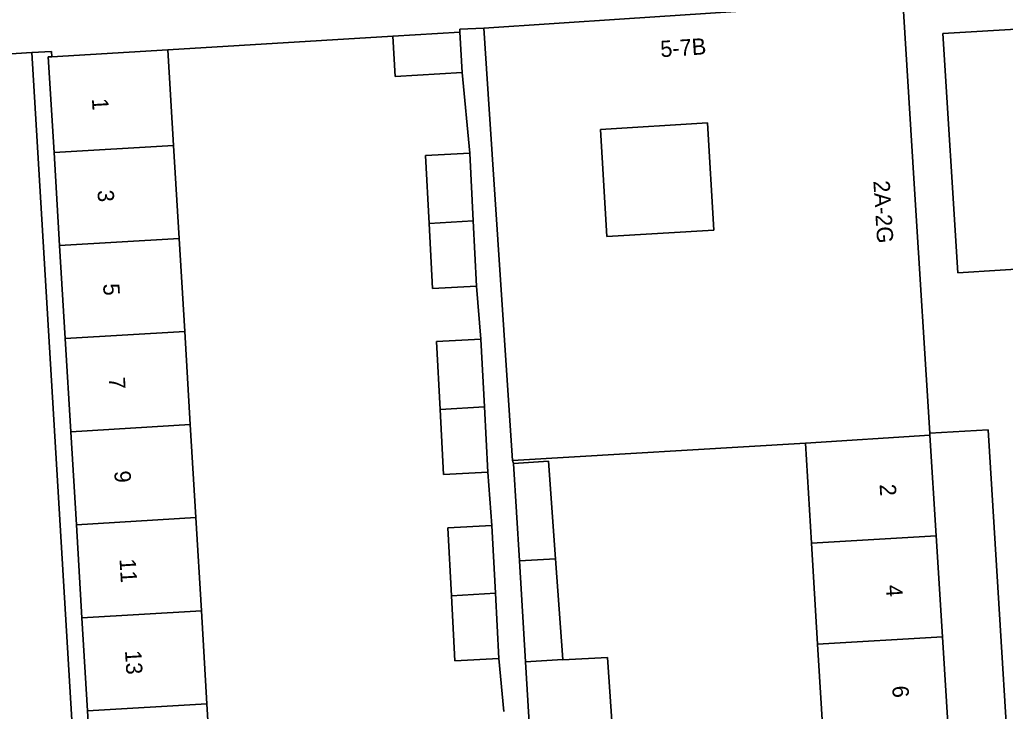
# Model space of a CAD drawing. Extents: x 159053 to 160042, y 380449 to 381423.
# Drawn here: x 159742.8 to 159803.4, y 381141.3 to 381183.8 of the extents above; entities that cross this region are included whole.
import ezdxf

# ---------------------------------------------------------------- set-up
doc = ezdxf.new("R2010")
doc.units = 0
for name, color, linetype in [('IMGEO_Erf', 7, 'Continuous'), ('IMGEO_Muur', 7, 'Continuous'), ('IMGEO_Pand', 7, 'Continuous'), ('IMGEO_Pand_nummerreeks', 7, 'Continuous'), ('IMGEO_Parkeervlak_open', 7, 'Continuous'), ('IMGEO_Voetpad_open', 7, 'Continuous')]:
    doc.layers.add(name, color=color, linetype=linetype)

msp = doc.modelspace()

# ---------------------------------------------------------------- linework, layer by layer
at = {"layer": 'IMGEO_Erf'}
msp.add_lwpolyline([(159772.571, 381141.275), (159772.268, 381144.542), (159769.553, 381144.4), (159769.345, 381148.391), (159769.127, 381152.565), (159771.842, 381152.707), (159771.583, 381155.975), (159768.868, 381155.833), (159768.66, 381159.824), (159768.442, 381163.998), (159771.157, 381164.14), (159770.897, 381167.409), (159768.182, 381167.267), (159767.974, 381171.258), (159767.756, 381175.432), (159770.471, 381175.574), (159770.019, 381180.524), (159765.889, 381180.277), (159765.74, 381182.752), (159751.92, 381181.921), (159752.272, 381176.053), (159752.615, 381170.337), (159752.958, 381164.62), (159753.301, 381158.903), (159753.643, 381153.186), (159753.986, 381147.47), (159754.329, 381141.753), (159754.672, 381136.036)], dxfattribs=at)
for points in [[(159744.931, 381175.613), (159744.579, 381181.481), (159744.804, 381181.494), (159744.784, 381181.826), (159743.572, 381181.753), (159747.118, 381122.653), (159750.76, 381122.893), (159750.631, 381124.165), (159748.026, 381124.009), (159747.674, 381129.879), (159747.331, 381135.596), (159746.988, 381141.313), (159746.645, 381147.03), (159746.302, 381152.746), (159745.96, 381158.463), (159745.617, 381164.18), (159745.274, 381169.897)], [(159778.517, 381177.033), (159778.91, 381170.46), (159785.483, 381170.853), (159785.09, 381177.426)], [(159804.237, 381127.591), (159802.342, 381158.581), (159798.749, 381158.383), (159798.757, 381158.249), (159799.143, 381152.072), (159799.531, 381145.868), (159799.902, 381139.916), (159800.286, 381133.779), (159800.691, 381127.289)], [(159791.853, 381145.406), (159791.48, 381151.612), (159791.111, 381157.77), (159773.11, 381156.701), (159773.165, 381156.508), (159775.308, 381156.66), (159775.744, 381150.667), (159776.194, 381144.464), (159776.195, 381144.448), (159778.938, 381144.602), (159779.23, 381140.401), (159782.623, 381140.607), (159782.738, 381138.715), (159776.616, 381138.342), (159777.003, 381131.993), (159779.947, 381132.17), (159780.321, 381125.929), (159792.967, 381126.826), (159792.668, 381131.818), (159792.578, 381133.315), (159792.21, 381139.453)]]:
    msp.add_lwpolyline(points, close=True, dxfattribs=at)
at = {"layer": 'IMGEO_Muur'}
msp.add_lwpolyline([(159765.74, 381182.752), (159751.92, 381181.921)], dxfattribs=at)
at = {"layer": 'IMGEO_Pand'}
for points in [[(159797.835, 381173.024), (159797.09, 381184.946), (159779.977, 381183.823), (159771.34, 381183.257), (159771.673, 381178.269), (159773.11, 381156.701), (159791.111, 381157.77), (159798.757, 381158.249), (159798.749, 381158.383)], [(159765.74, 381182.752), (159765.889, 381180.277), (159770.019, 381180.524), (159769.871, 381183)], [(159752.272, 381176.053), (159751.92, 381181.921), (159744.804, 381181.494), (159744.579, 381181.481), (159744.931, 381175.613)], [(159778.517, 381177.033), (159785.09, 381177.426), (159785.483, 381170.853), (159778.91, 381170.46)], [(159752.272, 381176.053), (159744.931, 381175.613), (159745.274, 381169.897), (159752.615, 381170.337)], [(159767.974, 381171.258), (159770.688, 381171.42), (159770.471, 381175.574), (159767.756, 381175.432)], [(159767.974, 381171.258), (159768.182, 381167.267), (159770.897, 381167.409), (159770.688, 381171.42)], [(159752.958, 381164.62), (159752.615, 381170.337), (159745.274, 381169.897), (159745.617, 381164.18)], [(159753.301, 381158.903), (159752.958, 381164.62), (159745.617, 381164.18), (159745.96, 381158.463)], [(159768.66, 381159.824), (159771.374, 381159.986), (159771.157, 381164.14), (159768.442, 381163.998)], [(159768.66, 381159.824), (159768.868, 381155.833), (159771.583, 381155.975), (159771.374, 381159.986)], [(159753.301, 381158.903), (159745.96, 381158.463), (159746.302, 381152.746), (159753.643, 381153.186)], [(159799.143, 381152.072), (159798.757, 381158.249), (159791.111, 381157.77), (159791.48, 381151.612)], [(159775.744, 381150.667), (159775.308, 381156.66), (159773.165, 381156.508), (159773.529, 381150.534)], [(159753.986, 381147.47), (159753.643, 381153.186), (159746.302, 381152.746), (159746.645, 381147.03)], [(159772.059, 381148.553), (159771.842, 381152.707), (159769.127, 381152.565), (159769.345, 381148.391)], [(159799.531, 381145.868), (159799.143, 381152.072), (159791.48, 381151.612), (159791.853, 381145.406)], [(159773.907, 381144.326), (159776.194, 381144.464), (159775.744, 381150.667), (159773.529, 381150.534)], [(159772.059, 381148.553), (159769.345, 381148.391), (159769.553, 381144.4), (159772.268, 381144.542)], [(159754.329, 381141.753), (159753.986, 381147.47), (159746.645, 381147.03), (159746.988, 381141.313)], [(159799.531, 381145.868), (159791.853, 381145.406), (159792.21, 381139.453), (159799.902, 381139.916)], [(159778.938, 381144.602), (159776.195, 381144.448), (159776.194, 381144.464), (159773.907, 381144.326), (159774.279, 381138.2), (159776.616, 381138.342), (159782.738, 381138.715), (159782.623, 381140.607), (159779.23, 381140.401)], [(159754.329, 381141.753), (159746.988, 381141.313), (159747.331, 381135.596), (159754.672, 381136.036)]]:
    msp.add_lwpolyline(points, close=True, dxfattribs=at)
at = {"layer": 'IMGEO_Parkeervlak_open'}
msp.add_lwpolyline([(159804.753, 381183.239), (159799.553, 381182.914), (159800.469, 381168.221), (159805.681, 381168.542)], dxfattribs=at)
at = {"layer": 'IMGEO_Voetpad_open'}
for points in [[(159805.262, 381183.767), (159805.215, 381184.597), (159805.167, 381185.443), (159797.09, 381184.946), (159797.835, 381173.024), (159798.749, 381158.383), (159802.342, 381158.581), (159804.237, 381127.591), (159804.269, 381127.041), (159804.409, 381124.612), (159804.558, 381122.022), (159808.146, 381064.543), (159808.382, 381060.758), (159810.986, 381019.039), (159811.331, 381014.723), (159815.746, 381015.393), (159815.494, 381015.771), (159814.172, 381016.913)], [(159736.032, 381184.713), (159736.153, 381182.487), (159736.158, 381182.34), (159736.229, 381181.275), (159743.572, 381181.753), (159744.784, 381181.826), (159744.804, 381181.494), (159751.92, 381181.921), (159765.74, 381182.752), (159769.871, 381183), (159769.864, 381183.179), (159771.34, 381183.257), (159779.977, 381183.823), (159797.09, 381184.946)], [(159774.279, 381138.2), (159773.907, 381144.326), (159773.529, 381150.534), (159773.165, 381156.508), (159773.11, 381156.701), (159771.673, 381178.269), (159771.34, 381183.257), (159769.864, 381183.179), (159769.871, 381183), (159770.019, 381180.524), (159770.471, 381175.574), (159770.688, 381171.42), (159770.897, 381167.409), (159771.157, 381164.14), (159771.374, 381159.986), (159771.583, 381155.975), (159771.842, 381152.707), (159772.059, 381148.553), (159772.268, 381144.542), (159772.571, 381141.275)], [(159805.681, 381168.542), (159800.469, 381168.221), (159799.553, 381182.914), (159804.753, 381183.239)], [(159743.572, 381181.753), (159736.229, 381181.275), (159736.352, 381179.443)], [(159754.288, 381005.764), (159761.23, 381006.355), (159757.597, 381009.872), (159757.51, 381010.416), (159757.213, 381012.261), (159756.711, 381014.473), (159756.473, 381015.63), (159755.345, 381022.229), (159753.21, 381040.083), (159752.656, 381044.718), (159743.929, 381117.699), (159747.316, 381118.125), (159747.118, 381122.653), (159743.572, 381181.753)]]:
    msp.add_lwpolyline(points, dxfattribs=at)

# ---------------------------------------------------------------- texts
at = {"layer": 'IMGEO_Pand_nummerreeks'}
for s, rotation, p in [('5-7B', 3.75287, (159782.216, 381181.465)), ('1', 273.43232, (159747.257, 381178.919)), ('2A-2G', 273.57505, (159795.277, 381173.863)), ('3', 273.43232, (159747.596, 381173.286)), ('5', 273.43232, (159747.941, 381167.539)), ('7', 273.43232, (159748.285, 381161.791)), ('9', 273.43232, (159748.63, 381156.044)), ('2', 273.57379, (159795.659, 381155.226)), ('11', 273.43232, (159748.953, 381150.642)), ('4', 273.57379, (159796.046, 381149.032)), ('13', 273.43232, (159749.29, 381145.009)), ('6', 273.57379, (159796.433, 381142.839))]:
    msp.add_text(s, height=1, rotation=rotation, dxfattribs=at).set_placement(p)

doc.saveas('drawing.dxf')
